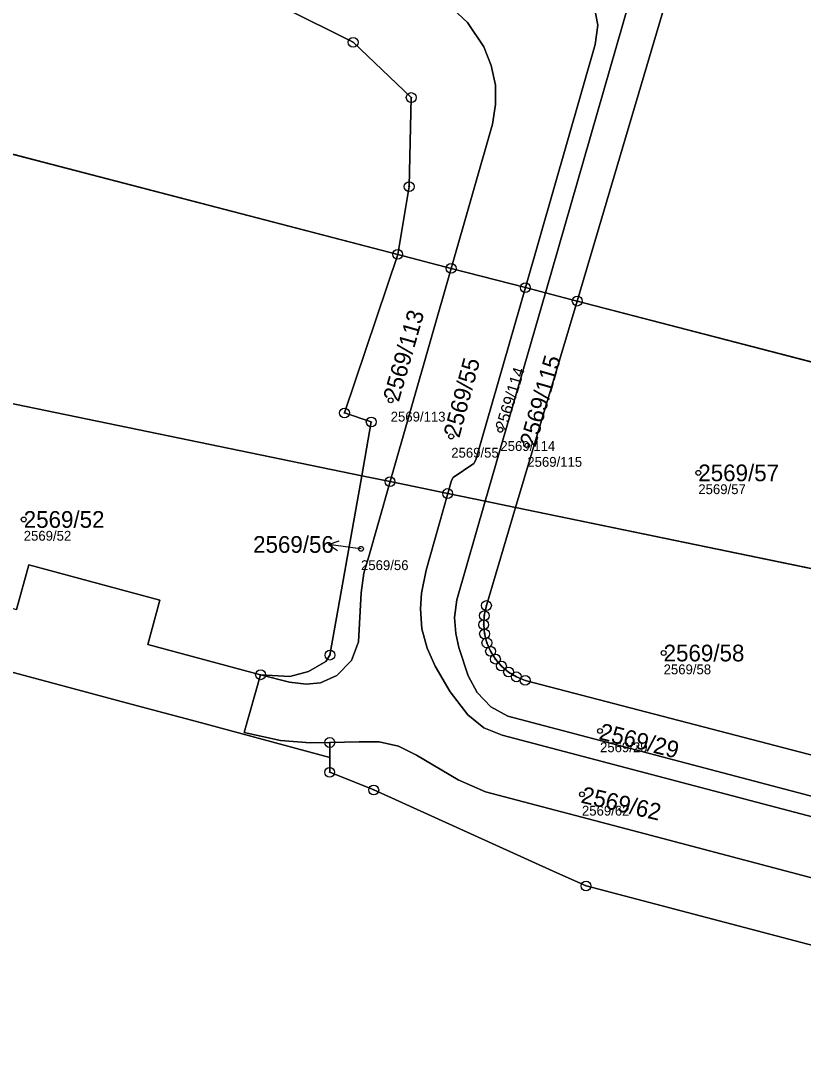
# Model space of a CAD drawing. Extents: x -739214 to -733252, y -1147612 to -1142842.
# Drawn here: x -736859.6 to -736780, y -1145972.8 to -1145867.8 of the extents above; entities that cross this region are included whole.
import ezdxf

# ---------------------------------------------------------------- set-up
doc = ezdxf.new("R2010")
doc.units = 0
for name, color, linetype in [('Definiční body', 7, 'Continuous'), ('Hranice parcel', 7, 'Continuous'), ('Parcelní čísla', 7, 'Continuous'), ('Polygon parcely', 7, 'Continuous'), ('Pop  PČ popisy', 7, 'Continuous'), ('Značky bodu BP', 7, 'Continuous')]:
    doc.layers.add(name, color=color, linetype=linetype)

msp = doc.modelspace()

# ---------------------------------------------------------------- linework, layer by layer
at = {"layer": 'Definiční body'}
for centre in [(-736821.96, -1145906.47), (-736815.8, -1145910.14), (-736810.8, -1145909.46), (-736808.06, -1145911.07), (-736790.66, -1145913.85), (-736859.3, -1145918.59), (-736824.98, -1145921.58), (-736794.19, -1145932.18), (-736800.66, -1145940.11), (-736802.5, -1145946.56)]:
    msp.add_circle(centre, 0.25, dxfattribs=at)
at = {"layer": 'Hranice parcel'}
for p, q in [((-736821.25, -1145891.62), (-736929, -1145863.58)), ((-736793.4, -1145863.91), (-736802.98, -1145896.37)), ((-736808.26, -1145895), (-736801.15, -1145870.27)), ((-736811.6, -1145878.36), (-736815.81, -1145893.04)), ((-736820.08, -1145884.72), (-736821.25, -1145891.62)), ((-736826.66, -1145907.75), (-736821.25, -1145891.62)), ((-736821.25, -1145891.62), (-736815.81, -1145893.04)), ((-736815.81, -1145893.04), (-736822.03, -1145914.74)), ((-736815.81, -1145893.04), (-736808.26, -1145895)), ((-736813.3, -1145912.51), (-736808.26, -1145895)), ((-736812.34, -1145916.74), (-736806.22, -1145895.53)), ((-736808.26, -1145895), (-736806.22, -1145895.53)), ((-736802.98, -1145896.37), (-736806.22, -1145895.53)), ((-736802.98, -1145896.37), (-736809.25, -1145917.38)), ((-736763.85, -1145906.55), (-736802.98, -1145896.37)), ((-736878.79, -1145903.03), (-736824.91, -1145914.15)), ((-736823.94, -1145908.67), (-736826.66, -1145907.75)), ((-736824.91, -1145914.15), (-736823.94, -1145908.67)), ((-736828.14, -1145932.39), (-736824.91, -1145914.15)), ((-736822.03, -1145914.74), (-736824.91, -1145914.15)), ((-736823.28, -1145919.12), (-736822.03, -1145914.74)), ((-736822.03, -1145914.74), (-736816.16, -1145915.95)), ((-736816.16, -1145915.95), (-736815.79, -1145914.63)), ((-736816.16, -1145915.95), (-736818.36, -1145923.76)), ((-736812.34, -1145916.74), (-736816.16, -1145915.95)), ((-736812.34, -1145916.74), (-736815.22, -1145926.75)), ((-736809.25, -1145917.38), (-736812.34, -1145916.74)), ((-736812.22, -1145927.35), (-736809.25, -1145917.38)), ((-736809.25, -1145917.38), (-736769.32, -1145925.62)), ((-736830.15, -1145941.32), (-736828.16, -1145941.28)), ((-736828.16, -1145941.28), (-736828.17, -1145942.8)), ((-736825.18, -1145941.21), (-736828.16, -1145941.28))]:
    msp.add_line(p, q, dxfattribs=at)
for points in [[(-736806.22, -1145895.53), (-736797.05, -1145863.68), (-736798.61, -1145863.01), (-736831.69, -1145848.85)], [(-736864.79, -1145850.7), (-736847.61, -1145859.75), (-736832.8, -1145866.52), (-736825.78, -1145870.04), (-736819.87, -1145875.66), (-736820.08, -1145884.72)], [(-736815.65, -1145866.64), (-736814.14, -1145868.01), (-736812.5, -1145870.5), (-736811.73, -1145872.4), (-736811.29, -1145874.39), (-736811.3, -1145876.38), (-736811.6, -1145878.36)], [(-736801.15, -1145870.27), (-736800.88, -1145868.29), (-736801.27, -1145866.35)], [(-736881.77, -1145914.3), (-736886.26, -1145913.11), (-736886.69, -1145914.74), (-736886.88, -1145915.72), (-736886.78, -1145917.17), (-736886.09, -1145919.02), (-736884.8, -1145920.55), (-736883.06, -1145921.56), (-736880.31, -1145922.32), (-736879.12, -1145917.81), (-736860.93, -1145922.65), (-736862.15, -1145927.18), (-736860.03, -1145927.76), (-736858.79, -1145923.22), (-736845.46, -1145926.8), (-736846.68, -1145931.31), (-736835.2, -1145934.39)], [(-736815.79, -1145914.63), (-736815.6, -1145914.33), (-736813.5, -1145912.88), (-736813.3, -1145912.51)], [(-736835.2, -1145934.39), (-736832.27, -1145935.13), (-736830.56, -1145935.34), (-736829.09, -1145935.21), (-736827.43, -1145934.48), (-736825.96, -1145932.94), (-736825.22, -1145931.03), (-736824.96, -1145926.04), (-736824.68, -1145924.04), (-736824.12, -1145922.11), (-736823.28, -1145919.12)], [(-736828.17, -1145942.8), (-736841.73, -1145939.16), (-736848.36, -1145937.39), (-736873.03, -1145930.76), (-736901.06, -1145923.08), (-736904.01, -1145922.43), (-736913.01, -1145920.03), (-736916.55, -1145933.07), (-736930.96, -1145929.34)], [(-736818.36, -1145923.76), (-736818.82, -1145926.09), (-736818.93, -1145927.68), (-736818.78, -1145929.72), (-736818.26, -1145931.68), (-736817.44, -1145933.52), (-736815.91, -1145936.12), (-736814.11, -1145938.48), (-736812.5, -1145939.78), (-736810.63, -1145940.54), (-736760.65, -1145953.69), (-736725.69, -1145962.94), (-736719.35, -1145964.16)], [(-736815.22, -1145926.75), (-736815.47, -1145928.57), (-736815.32, -1145930.18), (-736815.02, -1145931.62), (-736814.09, -1145934.49), (-736813.17, -1145936.21), (-736811.78, -1145937.64), (-736810.04, -1145938.6), (-736726.78, -1145960.55), (-736720.91, -1145961.9), (-736719.89, -1145962.05)], [(-736774.52, -1145943.76), (-736808.28, -1145934.96), (-736809.17, -1145934.6), (-736809.97, -1145934.11), (-736810.69, -1145933.5), (-736811.3, -1145932.8), (-736811.8, -1145932), (-736812.17, -1145931.14), (-736812.41, -1145930.23), (-736812.5, -1145929.3), (-736812.44, -1145928.37), (-736812.22, -1145927.35)], [(-736835.2, -1145934.39), (-736832.24, -1145934.56), (-736830.31, -1145934.05), (-736828.57, -1145933.05), (-736828.14, -1145932.39)], [(-736835.2, -1145934.39), (-736836.87, -1145940.26), (-736833.16, -1145941.08), (-736830.15, -1145941.32)], [(-736728.26, -1145968.41), (-736766.92, -1145958.28), (-736796.07, -1145950.58), (-736812.32, -1145946.29), (-736815.08, -1145945.07), (-736819.35, -1145942.56), (-736821.15, -1145941.64), (-736823.12, -1145941.22), (-736825.18, -1145941.21)], [(-736828.17, -1145942.8), (-736828.17, -1145944.31), (-736823.68, -1145946.11)], [(-736823.68, -1145946.11), (-736805.05, -1145954.54), (-736802.08, -1145955.88), (-736771.79, -1145963.83)]]:
    msp.add_lwpolyline(points, dxfattribs=at)
at = {"layer": 'Polygon parcely'}
for points in [[(-736864.79, -1145850.7), (-736922.12, -1145837.15), (-736929, -1145863.58), (-736821.25, -1145891.62), (-736820.08, -1145884.72), (-736819.87, -1145875.66), (-736825.78, -1145870.04), (-736832.8, -1145866.52), (-736847.61, -1145859.75)], [(-736793.4, -1145863.91), (-736792.24, -1145859.98), (-736831.69, -1145848.85), (-736798.61, -1145863.01), (-736797.05, -1145863.68), (-736806.22, -1145895.53), (-736802.98, -1145896.37)], [(-736745.84, -1145873.14), (-736756.44, -1145870.09), (-736793.4, -1145863.91), (-736802.98, -1145896.37), (-736763.85, -1145906.55), (-736756.08, -1145908.57), (-736751.38, -1145892.38), (-736747.23, -1145877.98)], [(-736815.81, -1145893.04), (-736821.25, -1145891.62), (-736826.66, -1145907.75), (-736823.94, -1145908.67), (-736824.91, -1145914.15), (-736822.03, -1145914.74)], [(-736815.6, -1145914.33), (-736813.5, -1145912.88), (-736813.3, -1145912.51), (-736808.26, -1145895), (-736815.81, -1145893.04), (-736822.03, -1145914.74), (-736816.16, -1145915.95), (-736815.79, -1145914.63)], [(-736812.34, -1145916.74), (-736806.22, -1145895.53), (-736808.26, -1145895), (-736813.3, -1145912.51), (-736813.5, -1145912.88), (-736815.6, -1145914.33), (-736815.79, -1145914.63), (-736816.16, -1145915.95)], [(-736802.98, -1145896.37), (-736806.22, -1145895.53), (-736812.34, -1145916.74), (-736809.25, -1145917.38)], [(-736802.98, -1145896.37), (-736809.25, -1145917.38), (-736769.32, -1145925.62), (-736763.85, -1145906.55)], [(-736886.69, -1145914.74), (-736886.88, -1145915.72), (-736886.78, -1145917.17), (-736886.09, -1145919.02), (-736884.8, -1145920.55), (-736883.06, -1145921.56), (-736880.31, -1145922.32), (-736879.12, -1145917.81), (-736860.93, -1145922.65), (-736862.15, -1145927.18), (-736860.03, -1145927.76), (-736858.79, -1145923.22), (-736845.46, -1145926.8), (-736846.68, -1145931.31), (-736835.2, -1145934.39), (-736832.24, -1145934.56), (-736830.31, -1145934.05), (-736828.57, -1145933.05), (-736828.14, -1145932.39), (-736824.91, -1145914.15), (-736878.79, -1145903.03), (-736881.77, -1145914.3), (-736886.26, -1145913.11)], [(-736824.96, -1145926.04), (-736824.68, -1145924.04), (-736824.12, -1145922.11), (-736823.28, -1145919.12), (-736822.03, -1145914.74), (-736824.91, -1145914.15), (-736828.14, -1145932.39), (-736828.57, -1145933.05), (-736830.31, -1145934.05), (-736832.24, -1145934.56), (-736835.2, -1145934.39), (-736832.27, -1145935.13), (-736830.56, -1145935.34), (-736829.09, -1145935.21), (-736827.43, -1145934.48), (-736825.96, -1145932.94), (-736825.22, -1145931.03)], [(-736769.32, -1145925.62), (-736809.25, -1145917.38), (-736812.22, -1145927.35), (-736812.44, -1145928.37), (-736812.5, -1145929.3), (-736812.41, -1145930.23), (-736812.17, -1145931.14), (-736811.8, -1145932), (-736811.3, -1145932.8), (-736810.69, -1145933.5), (-736809.97, -1145934.11), (-736809.17, -1145934.6), (-736808.28, -1145934.96), (-736774.52, -1145943.76)], [(-736821.15, -1145941.64), (-736823.12, -1145941.22), (-736825.18, -1145941.21), (-736828.16, -1145941.28), (-736828.17, -1145942.8), (-736828.17, -1145944.31), (-736823.68, -1145946.11), (-736805.05, -1145954.54), (-736802.08, -1145955.88), (-736771.79, -1145963.83), (-736737.55, -1145972.81), (-736734.04, -1145971.61), (-736729.71, -1145970.13), (-736727.81, -1145968.57), (-736728.26, -1145968.41), (-736766.92, -1145958.28), (-736796.07, -1145950.58), (-736812.32, -1145946.29), (-736815.08, -1145945.07), (-736819.35, -1145942.56)]]:
    msp.add_lwpolyline(points, close=True, dxfattribs=at)
for points in [[(-736942.91, -1145862.71), (-736886.75, -1145877.59), (-736884.57, -1145878.58), (-736882.78, -1145879.96), (-736881.33, -1145881.74), (-736880.37, -1145883.66), (-736879.88, -1145885.61), (-736879.78, -1145887.61), (-736880.08, -1145889.65), (-736880.3, -1145890.49), (-736875.79, -1145891.7), (-736878.79, -1145903.03), (-736824.91, -1145914.15), (-736823.94, -1145908.67), (-736826.66, -1145907.75), (-736821.25, -1145891.62), (-736929, -1145863.58)], [(-736801.27, -1145866.35), (-736800.88, -1145868.29), (-736801.15, -1145870.27), (-736808.26, -1145895), (-736806.22, -1145895.53), (-736797.05, -1145863.68)], [(-736832.8, -1145866.52), (-736825.78, -1145870.04), (-736819.87, -1145875.66), (-736820.08, -1145884.72), (-736821.25, -1145891.62), (-736815.81, -1145893.04), (-736811.6, -1145878.36), (-736811.3, -1145876.38), (-736811.29, -1145874.39), (-736811.73, -1145872.4), (-736812.5, -1145870.5), (-736814.14, -1145868.01), (-736815.65, -1145866.64)], [(-736815.65, -1145866.64), (-736814.14, -1145868.01), (-736812.5, -1145870.5), (-736811.73, -1145872.4), (-736811.29, -1145874.39), (-736811.3, -1145876.38), (-736811.6, -1145878.36), (-736815.81, -1145893.04), (-736808.26, -1145895), (-736801.15, -1145870.27), (-736800.88, -1145868.29), (-736801.27, -1145866.35)], [(-736760.65, -1145953.69), (-736810.63, -1145940.54), (-736812.5, -1145939.78), (-736814.11, -1145938.48), (-736815.91, -1145936.12), (-736817.44, -1145933.52), (-736818.26, -1145931.68), (-736818.78, -1145929.72), (-736818.93, -1145927.68), (-736818.82, -1145926.09), (-736818.36, -1145923.76), (-736816.16, -1145915.95), (-736822.03, -1145914.74), (-736823.28, -1145919.12), (-736824.12, -1145922.11), (-736824.68, -1145924.04), (-736824.96, -1145926.04), (-736825.22, -1145931.03), (-736825.96, -1145932.94), (-736827.43, -1145934.48), (-736829.09, -1145935.21), (-736830.56, -1145935.34), (-736832.27, -1145935.13), (-736835.2, -1145934.39), (-736836.87, -1145940.26), (-736833.16, -1145941.08), (-736830.15, -1145941.32), (-736828.16, -1145941.28), (-736825.18, -1145941.21), (-736823.12, -1145941.22), (-736821.15, -1145941.64), (-736819.35, -1145942.56), (-736815.08, -1145945.07), (-736812.32, -1145946.29), (-736796.07, -1145950.58), (-736766.92, -1145958.28)], [(-736726.78, -1145960.55), (-736810.04, -1145938.6), (-736811.78, -1145937.64), (-736813.17, -1145936.21), (-736814.09, -1145934.49), (-736815.02, -1145931.62), (-736815.32, -1145930.18), (-736815.47, -1145928.57), (-736815.22, -1145926.75), (-736812.34, -1145916.74), (-736816.16, -1145915.95), (-736818.36, -1145923.76), (-736818.82, -1145926.09), (-736818.93, -1145927.68), (-736818.78, -1145929.72), (-736818.26, -1145931.68), (-736817.44, -1145933.52), (-736815.91, -1145936.12), (-736814.11, -1145938.48), (-736812.5, -1145939.78), (-736810.63, -1145940.54), (-736760.65, -1145953.69)], [(-736774.52, -1145943.76), (-736808.28, -1145934.96), (-736809.17, -1145934.6), (-736809.97, -1145934.11), (-736810.69, -1145933.5), (-736811.3, -1145932.8), (-736811.8, -1145932), (-736812.17, -1145931.14), (-736812.41, -1145930.23), (-736812.5, -1145929.3), (-736812.44, -1145928.37), (-736812.22, -1145927.35), (-736809.25, -1145917.38), (-736812.34, -1145916.74), (-736815.22, -1145926.75), (-736815.47, -1145928.57), (-736815.32, -1145930.18), (-736815.02, -1145931.62), (-736814.09, -1145934.49), (-736813.17, -1145936.21), (-736811.78, -1145937.64), (-736810.04, -1145938.6), (-736726.78, -1145960.55)], [(-736873.03, -1145930.76), (-736848.36, -1145937.39), (-736841.73, -1145939.16), (-736828.17, -1145942.8), (-736828.16, -1145941.28), (-736830.15, -1145941.32), (-736833.16, -1145941.08), (-736836.87, -1145940.26), (-736835.2, -1145934.39), (-736846.68, -1145931.31), (-736845.46, -1145926.8), (-736858.79, -1145923.22), (-736860.03, -1145927.76)], [(-736771.79, -1145963.83), (-736802.08, -1145955.88), (-736805.05, -1145954.54), (-736823.68, -1145946.11), (-736828.17, -1145944.31), (-736828.17, -1145942.8), (-736841.73, -1145939.16), (-736848.36, -1145937.39), (-736873.03, -1145930.76)]]:
    msp.add_lwpolyline(points, dxfattribs=at)
at = {"layer": 'Pop  PČ popisy'}
for p, q in [((-736828.28, -1145921.12), (-736827.22, -1145920.77)), ((-736825.31, -1145921.54), (-736828.28, -1145921.12)), ((-736828.28, -1145921.12), (-736827.36, -1145921.76)), ((-736824.98, -1145921.58), (-736825.31, -1145921.54))]:
    msp.add_line(p, q, dxfattribs=at)
at = {"layer": 'Značky bodu BP'}
for centre, radius in [((-736825.78, -1145870.04), 0.5), ((-736825.78, -1145870.04), 0.0303), ((-736819.87, -1145875.66), 0.5), ((-736819.87, -1145875.66), 0.0303), ((-736820.08, -1145884.72), 0.5), ((-736820.08, -1145884.72), 0.0303), ((-736821.25, -1145891.62), 0.5), ((-736821.25, -1145891.62), 0.0303), ((-736815.81, -1145893.04), 0.5), ((-736815.81, -1145893.04), 0.0303), ((-736808.26, -1145895), 0.5), ((-736808.26, -1145895), 0.0303), ((-736802.98, -1145896.37), 0.5), ((-736802.98, -1145896.37), 0.0303), ((-736826.66, -1145907.75), 0.5), ((-736826.66, -1145907.75), 0.0303), ((-736823.94, -1145908.67), 0.5), ((-736823.94, -1145908.67), 0.0303), ((-736822.03, -1145914.74), 0.5), ((-736822.03, -1145914.74), 0.0303), ((-736816.16, -1145915.95), 0.5), ((-736816.16, -1145915.95), 0.0303), ((-736812.22, -1145927.35), 0.5), ((-736812.44, -1145928.37), 0.5), ((-736812.22, -1145927.35), 0.0303), ((-736812.5, -1145929.3), 0.5), ((-736812.44, -1145928.37), 0.0303), ((-736812.41, -1145930.23), 0.5), ((-736812.5, -1145929.3), 0.0303), ((-736812.17, -1145931.14), 0.5), ((-736812.41, -1145930.23), 0.0303), ((-736812.17, -1145931.14), 0.0303), ((-736828.14, -1145932.39), 0.5), ((-736811.8, -1145932), 0.5), ((-736811.8, -1145932), 0.0303), ((-736828.14, -1145932.39), 0.0303), ((-736811.3, -1145932.8), 0.5), ((-736811.3, -1145932.8), 0.0303), ((-736810.69, -1145933.5), 0.5), ((-736835.2, -1145934.39), 0.5), ((-736835.2, -1145934.39), 0.0303), ((-736810.69, -1145933.5), 0.0303), ((-736809.97, -1145934.11), 0.5), ((-736809.97, -1145934.11), 0.0303), ((-736809.17, -1145934.6), 0.5), ((-736809.17, -1145934.6), 0.0303), ((-736808.28, -1145934.96), 0.5), ((-736808.28, -1145934.96), 0.0303), ((-736828.16, -1145941.28), 0.5), ((-736828.16, -1145941.28), 0.0303), ((-736828.17, -1145944.31), 0.5), ((-736828.17, -1145944.31), 0.0303), ((-736823.68, -1145946.11), 0.5), ((-736823.68, -1145946.11), 0.0303), ((-736802.08, -1145955.88), 0.5), ((-736802.08, -1145955.88), 0.0303)]:
    msp.add_circle(centre, radius, dxfattribs=at)

# ---------------------------------------------------------------- texts
at = {"layer": 'Definiční body'}
for s, p in [('2569/113', (-736821.96, -1145908.63)), ('2569/55', (-736815.8, -1145912.3)), ('2569/114', (-736810.8, -1145911.62)), ('2569/115', (-736808.06, -1145913.23)), ('2569/57', (-736790.66, -1145916.01)), ('2569/52', (-736859.3, -1145920.75)), ('2569/56', (-736824.98, -1145923.74)), ('2569/58', (-736794.19, -1145934.34)), ('2569/29', (-736800.66, -1145942.27)), ('2569/62', (-736802.5, -1145948.72))]:
    msp.add_text(s, height=1, dxfattribs=at).set_placement(p)
at = {"layer": 'Parcelní čísla'}
for s, height, rotation, p in [('2569/113', 1.7, 74, (-736821.14, -1145906.7)), ('2569/55', 1.7, 75, (-736814.98, -1145910.36)), ('2569/115', 1.7, 74, (-736807.24, -1145911.3)), ('2569/114', 1.18, 73, (-736810.23, -1145909.63)), ('2569/29', 1.7, 346, (-736800.86, -1145940.93)), ('2569/62', 1.7, 347, (-736802.69, -1145947.39))]:
    msp.add_text(s, height=height, rotation=rotation, dxfattribs=at).set_placement(p)
for s, p in [('2569/57', (-736790.66, -1145914.7)), ('2569/52', (-736859.3, -1145919.44)), ('2569/56', (-736835.96, -1145921.98)), ('2569/58', (-736794.19, -1145933.03))]:
    msp.add_text(s, height=1.7, dxfattribs=at).set_placement(p)

doc.saveas('drawing.dxf')
